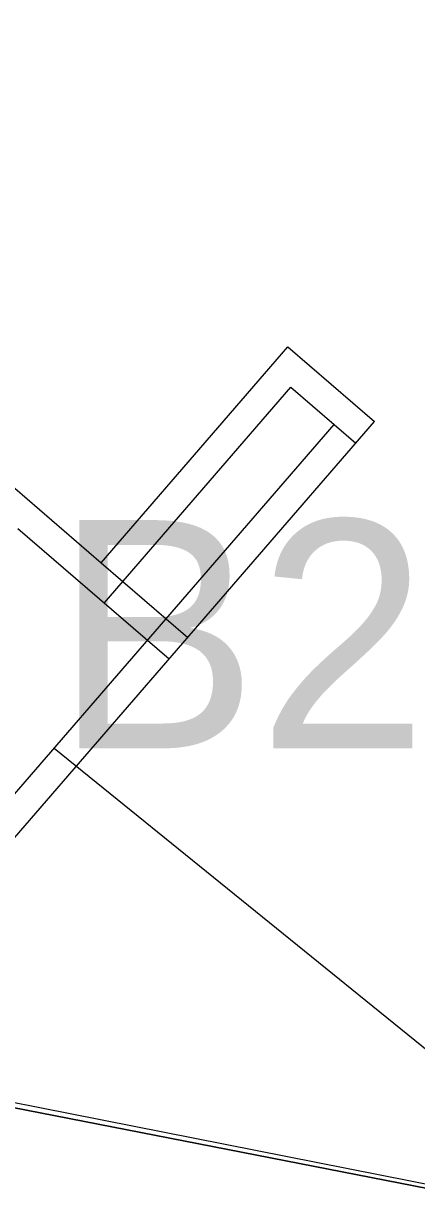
# Model space of a CAD drawing. Extents: x 2253035 to 2279930, y 13774972 to 13793443.
# Drawn here: x 2255751.74 to 2255758.63, y 13791676.89 to 13791697.34 of the extents above; entities that cross this region are included whole.
import ezdxf

# ---------------------------------------------------------------- set-up
doc = ezdxf.new("R2010")
doc.units = 0
for name, color, linetype in [('E_Utility_ATT_Fiber', 7, 'Continuous'), ('E_Utility_ATT_Xbox', 7, 'Continuous'), ('E_Utility_Fiber Optic_Fiber Optic Cable_FOC', 7, 'Continuous'), ('E_Utility_Gas_Gas Line_GL_Description', 7, 'Continuous'), ('E_Utility_Gas_Gas Line_GL_Elevation', 7, 'Continuous'), ('E_Utility_Guy Anchor_GUY_point', 7, 'Continuous')]:
    doc.layers.add(name, color=color, linetype=linetype)

msp = doc.modelspace()

# ---------------------------------------------------------------- linework, layer by layer
at = {"layer": 'E_Utility_ATT_Fiber'}
for p, q in [((2255784.864, 13791671.818), (2255744.11, 13791679.786)), ((2255744.11, 13791679.786), (2255784.864, 13791671.818))]:
    msp.add_line(p, q, dxfattribs=at)
at = {"layer": 'E_Utility_ATT_Xbox'}
for p, q in [((2255752.782, 13791687.501), (2255752.782, 13791687.501)), ((2255752.283, 13791684.628), (2255752.283, 13791684.628))]:
    msp.add_line(p, q, dxfattribs=at)
at = {"layer": 'E_Utility_Fiber Optic_Fiber Optic Cable_FOC'}
for p, q in [((2255753.108, 13791687.879), (2255756.376, 13791691.664)), ((2255756.376, 13791691.664), (2255757.89, 13791690.357)), ((2255753.16, 13791687.174), (2255756.428, 13791690.959)), ((2255756.428, 13791690.959), (2255757.563, 13791689.978)), ((2255747.433, 13791678.247), (2255757.89, 13791690.357)), ((2255747.381, 13791678.952), (2255757.185, 13791690.305)), ((2255751.595, 13791689.186), (2255753.108, 13791687.879)), ((2255751.646, 13791688.481), (2255754.295, 13791686.194)), ((2255753.108, 13791687.879), (2255754.622, 13791686.572))]:
    msp.add_line(p, q, dxfattribs=at)
at = {"layer": 'E_Utility_Gas_Gas Line_GL_Description'}
msp.add_line((2255752.283, 13791684.628), (2255780.908, 13791661.411), dxfattribs=at)
at = {"layer": 'E_Utility_Guy Anchor_GUY_point'}
msp.add_lwpolyline([(2255743.973, 13791679.92), (2255744.181, 13791709.085), (2255737.22, 13791701.96), (2255743.066, 13791696.221), (2255738.561, 13791691.611), (2255732.688, 13791697.372), (2255686.09, 13791649.274), (2255653.848, 13791683.471), (2255639.338, 13791669.268), (2255679.276, 13791629.46), (2255687.183, 13791621.589), (2255646.313, 13791579.703), (2255631.16, 13791559.162), (2255672.147, 13791556.295), (2255774.988, 13791661.7), (2255784.864, 13791671.82)], close=True, dxfattribs=at)

# ---------------------------------------------------------------- texts
at = {"layer": 'E_Utility_Gas_Gas Line_GL_Elevation'}
msp.add_text('B21', height=4, dxfattribs=at).set_placement((2255752.283, 13791684.628))

doc.saveas('drawing.dxf')
